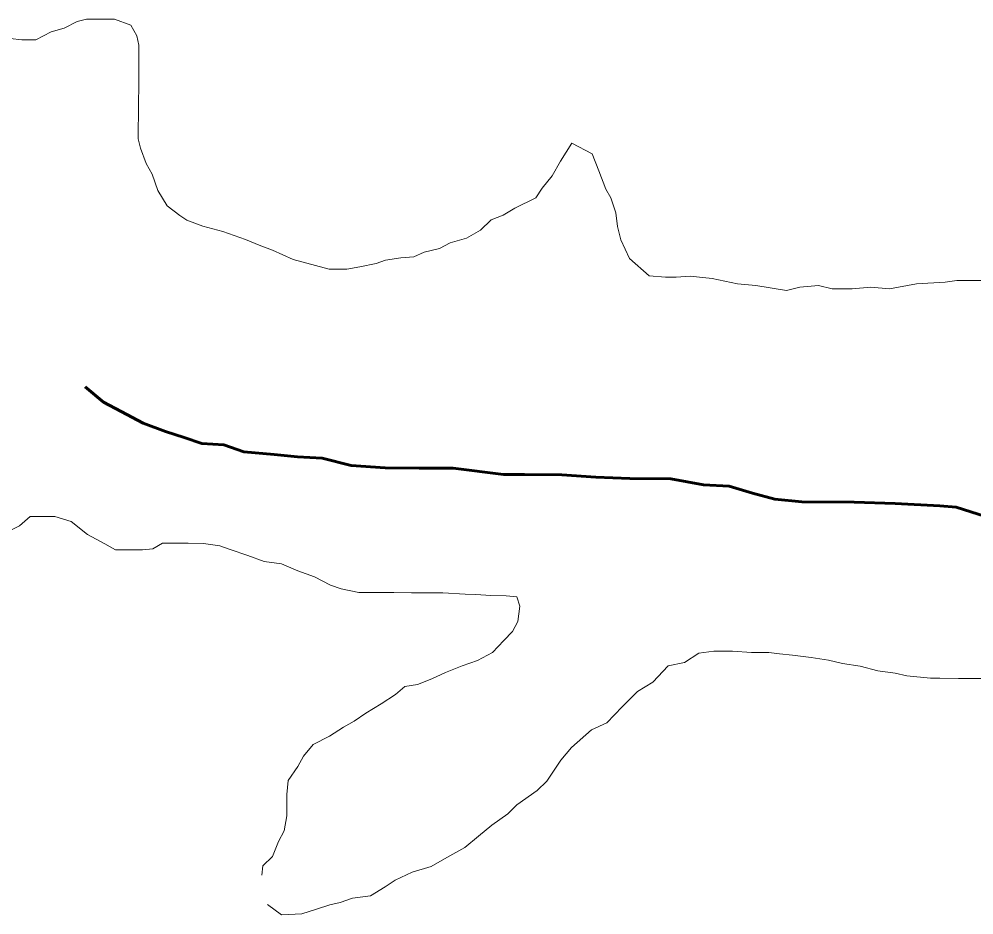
# Model space of a CAD drawing. Extents: x 553962 to 842807, y 8883888 to 9032388.
# Drawn here: x 611836 to 613876, y 8945228 to 8947142 of the extents above; entities that cross this region are included whole.
import ezdxf

# ---------------------------------------------------------------- set-up
doc = ezdxf.new("R2010")
doc.units = 0
doc.header["$LTSCALE"] = 200
doc.linetypes.add('LONG_DASH_SHORT_DASH', pattern=[9.9, 6, -1.2, 1.5, -1.2])
for name, color, linetype, lineweight in [('25', 7, 'Continuous', 13), ('57', 7, 'Continuous', 13), ('7', 7, 'LONG_DASH_SHORT_DASH', 60)]:
    doc.layers.add(name, color=color, linetype=linetype, lineweight=lineweight)

msp = doc.modelspace()

# ---------------------------------------------------------------- linework, layer by layer
at = {"layer": '25'}
for points in [[(613016.8, 8946877.6), (613016.8, 8946877.6), (612992.5, 8946839), (612974.9, 8946807.6), (612953.6, 8946781.3), (612953.6, 8946781.3), (612940.1, 8946760.7), (612940.1, 8946760.7), (612894.9, 8946738.4), (612869.8, 8946723.6), (612844.7, 8946713.7), (612822, 8946691.3), (612791.9, 8946674), (612756.8, 8946664.2), (612734.2, 8946651.9), (612701.6, 8946644.6), (612679, 8946634.7), (612651.5, 8946632.4), (612619, 8946627.6), (612598.9, 8946620.2), (612563.8, 8946612.9), (612536.3, 8946608.1), (612498.8, 8946608.3), (612498.8, 8946608.3), (612498.8, 8946608.3), (612498.8, 8946608.3), (612421.8, 8946628.4), (612377.5, 8946648.6), (612349.2, 8946659.3), (612319.7, 8946671.4), (612271.3, 8946688.9), (612228.3, 8946699.7), (612194.7, 8946713.1), (612179.5, 8946723.1), (612152.1, 8946743.3), (612132.4, 8946776), (612120.1, 8946811.1), (612107.8, 8946833.8), (612095.5, 8946866.4), (612090.7, 8946886.4), (612090.8, 8946906.5), (612091.1, 8946939), (612091.3, 8946961.5), (612091.6, 8947001.6), (612091.9, 8947049.2), (612092.2, 8947086.7), (612087.4, 8947106.8), (612075, 8947129.4), (612040.1, 8947142.1), (612020.1, 8947142.3), (612000.1, 8947142.4), (611980.1, 8947142.5), (611960, 8947137.7), (611932.4, 8947122.8), (611904.8, 8947115.5), (611872.2, 8947098.2), (611842.2, 8947098.4), (611817.2, 8947101.1)], [(613911.6, 8946584.2), (613839.5, 8946584.2), (613814.2, 8946580.6), (613814.2, 8946580.6), (613752.9, 8946577), (613695.2, 8946566.2), (613655.5, 8946569.8), (613615.8, 8946566.2), (613572.6, 8946566.2), (613543.7, 8946573.4), (613504, 8946569.8), (613475.2, 8946562.6), (613475.2, 8946562.6), (613410.2, 8946573.4), (613370.6, 8946577), (613316.5, 8946587.8), (613316.5, 8946587.8), (613316.5, 8946587.8), (613269.8, 8946593.1), (613239.7, 8946590.8), (613217.2, 8946590.9), (613182.2, 8946593.6), (613139.7, 8946631.1), (613139.7, 8946631.1), (613139.7, 8946631.1), (613139.7, 8946631.1), (613121.7, 8946670.7), (613114.5, 8946699.5), (613110.8, 8946728.4), (613100, 8946760.8), (613089.2, 8946778.8), (613074.8, 8946818.5), (613060.3, 8946854.5), (613060.3, 8946854.5), (613016.8, 8946877.6)], [(611802.2, 8946042.5), (611837.3, 8946059.8), (611860, 8946079.7), (611892.5, 8946079.4), (611912.5, 8946079.3), (611947.4, 8946069.1), (611982.2, 8946041.3), (612019.6, 8946021), (612042, 8946008.4), (612077, 8946008.1), (612099.5, 8946008), (612122.1, 8946010.3), (612142.2, 8946022.7), (612162.2, 8946022.6), (612197.2, 8946022.4), (612229.7, 8946022.1), (612264.7, 8946016.9), (612287.1, 8946009.2), (612324.5, 8945996.5), (612359.5, 8945983.7), (612396.9, 8945978.5), (612431.8, 8945963.2), (612466.8, 8945950.5), (612501.6, 8945932.7), (612524.1, 8945925.1), (612561.5, 8945917.3), (612584.1, 8945917.2), (612604.1, 8945917), (612636.6, 8945916.8), (612674.1, 8945916.6), (612701.6, 8945916.4), (612741.6, 8945916.1), (612789.1, 8945913.3), (612811.6, 8945913.1), (612844.1, 8945910.4), (612876.6, 8945910.2), (612899.1, 8945907.6), (612905.7, 8945888.1), (612901.2, 8945855), (612890.3, 8945833.5), (612871.5, 8945814.7), (612871.5, 8945814.7), (612847.6, 8945789.1), (612815.2, 8945772), (612782.7, 8945760.1), (612746.8, 8945746.4), (612717.8, 8945732.8), (612687.1, 8945720.8), (612660.1, 8945716.4), (612639.9, 8945699), (612609.8, 8945679.1), (612577.1, 8945659.3), (612551.9, 8945642), (612529.3, 8945629.6), (612499.2, 8945609.8), (612464, 8945592.5), (612443.8, 8945567.6), (612431.2, 8945545.1), (612410.9, 8945515.2), (612408.2, 8945485.2), (612408, 8945465.2), (612407.8, 8945440.1), (612402.6, 8945407.6), (612389.9, 8945385.2), (612377.2, 8945352.7), (612357, 8945332.8), (612354.3, 8945312.8)], [(612366.4, 8945250.2), (612396.9, 8945228.1), (612440.2, 8945230.5), (612471.4, 8945240.1), (612500.2, 8945249.7), (612521.8, 8945254.5), (612548.3, 8945264.1), (612586.7, 8945268.9), (612618, 8945288.1), (612639.6, 8945302.5), (612675.6, 8945319.3), (612675.6, 8945319.3), (612675.6, 8945319.3), (612716.5, 8945331.3), (612750.1, 8945350.5), (612788.5, 8945372.1), (612817.4, 8945396.2), (612846.2, 8945420.2), (612879.8, 8945444.2), (612899.1, 8945463.4), (612943, 8945494.1), (612963.2, 8945514), (612993.5, 8945558.8), (613016.2, 8945586.2), (613059, 8945623.5), (613091.7, 8945638.3), (613124.4, 8945673.1), (613157.2, 8945705.5), (613189.8, 8945725.3), (613222.6, 8945760.1), (613257.7, 8945767.4), (613287.9, 8945787.2), (613320.4, 8945792), (613340.4, 8945791.9), (613360.4, 8945791.7), (613400.4, 8945789), (613438, 8945788.7), (613460.4, 8945786.1), (613487.9, 8945783.4), (613527.9, 8945778.1), (613565.4, 8945772.8), (613595.3, 8945765.2), (613632.8, 8945759.9), (613670.2, 8945749.6), (613707.7, 8945744.4), (613732.7, 8945739.2), (613782.7, 8945733.9), (613802.7, 8945733.7), (613842.7, 8945733.5), (613867.7, 8945733.3), (613907.7, 8945733)]]:
    msp.add_lwpolyline(points, dxfattribs=at)
at = {"layer": '57'}
for points in [[(611817.2, 8947101.1), (611842.2, 8947098.4), (611872.2, 8947098.2), (611904.8, 8947115.5), (611932.4, 8947122.8), (611960, 8947137.7), (611980.1, 8947142.5), (612000.1, 8947142.4), (612020.1, 8947142.3), (612040.1, 8947142.1), (612075, 8947129.4), (612087.4, 8947106.8), (612092.2, 8947086.7), (612091.9, 8947049.2), (612091.6, 8947001.6), (612091.3, 8946961.5), (612091.1, 8946939), (612090.8, 8946906.5), (612090.7, 8946886.4), (612095.5, 8946866.4), (612107.8, 8946833.8), (612120.1, 8946811.1), (612132.4, 8946776), (612152.1, 8946743.3), (612179.5, 8946723.1), (612194.7, 8946713.1), (612228.3, 8946699.7), (612271.3, 8946688.9), (612319.7, 8946671.4), (612349.2, 8946659.3), (612377.5, 8946648.6), (612421.8, 8946628.4), (612498.8, 8946608.3), (612498.8, 8946608.3), (612498.8, 8946608.3), (612498.8, 8946608.3), (612536.3, 8946608.1), (612563.8, 8946612.9), (612598.9, 8946620.2), (612619, 8946627.6), (612651.5, 8946632.4), (612679, 8946634.7), (612701.6, 8946644.6), (612734.2, 8946651.9), (612756.8, 8946664.2), (612791.9, 8946674), (612822, 8946691.3), (612844.7, 8946713.7), (612869.8, 8946723.6), (612894.9, 8946738.4), (612940.1, 8946760.7), (612940.1, 8946760.7), (612953.6, 8946781.3), (612953.6, 8946781.3), (612974.9, 8946807.6), (612992.5, 8946839), (613016.8, 8946877.6), (613016.8, 8946877.6)], [(611817.2, 8947101.1), (611842.2, 8947098.4), (611872.2, 8947098.2), (611904.8, 8947115.5), (611932.4, 8947122.8), (611960, 8947137.7), (611980.1, 8947142.5), (612000.1, 8947142.4), (612020.1, 8947142.3), (612040.1, 8947142.1), (612075, 8947129.4), (612087.4, 8947106.8), (612092.2, 8947086.7), (612091.9, 8947049.2), (612091.6, 8947001.6), (612091.3, 8946961.5), (612091.1, 8946939), (612090.8, 8946906.5), (612090.7, 8946886.4), (612095.5, 8946866.4), (612107.8, 8946833.8), (612120.1, 8946811.1), (612132.4, 8946776), (612152.1, 8946743.3), (612179.5, 8946723.1), (612194.7, 8946713.1), (612228.3, 8946699.7), (612271.3, 8946688.9), (612319.7, 8946671.4), (612349.2, 8946659.3), (612377.5, 8946648.6), (612421.8, 8946628.4), (612498.8, 8946608.3), (612498.8, 8946608.3), (612498.8, 8946608.3), (612498.8, 8946608.3), (612536.3, 8946608.1), (612563.8, 8946612.9), (612598.9, 8946620.2), (612619, 8946627.6), (612651.5, 8946632.4), (612679, 8946634.7), (612701.6, 8946644.6), (612734.2, 8946651.9), (612756.8, 8946664.2), (612791.9, 8946674), (612822, 8946691.3), (612844.7, 8946713.7), (612869.8, 8946723.6), (612894.9, 8946738.4), (612940.1, 8946760.7), (612940.1, 8946760.7), (612953.6, 8946781.3), (612953.6, 8946781.3), (612974.9, 8946807.6), (612992.5, 8946839), (613016.8, 8946877.6), (613016.8, 8946877.6)], [(613016.8, 8946877.6), (613060.3, 8946854.5), (613060.3, 8946854.5), (613074.8, 8946818.5), (613089.2, 8946778.8), (613100, 8946760.8), (613110.8, 8946728.4), (613114.5, 8946699.5), (613121.7, 8946670.7), (613139.7, 8946631.1), (613139.7, 8946631.1), (613139.7, 8946631.1), (613139.7, 8946631.1), (613182.2, 8946593.6), (613217.2, 8946590.9), (613239.7, 8946590.8), (613269.8, 8946593.1), (613316.5, 8946587.8), (613316.5, 8946587.8), (613316.5, 8946587.8), (613370.6, 8946577), (613410.2, 8946573.4), (613475.2, 8946562.6), (613475.2, 8946562.6), (613504, 8946569.8), (613543.7, 8946573.4), (613572.6, 8946566.2), (613615.8, 8946566.2), (613655.5, 8946569.8), (613695.2, 8946566.2), (613752.9, 8946577), (613814.2, 8946580.6), (613814.2, 8946580.6), (613839.5, 8946584.2), (613911.6, 8946584.2)], [(613016.8, 8946877.6), (613060.3, 8946854.5), (613060.3, 8946854.5), (613074.8, 8946818.5), (613089.2, 8946778.8), (613100, 8946760.8), (613110.8, 8946728.4), (613114.5, 8946699.5), (613121.7, 8946670.7), (613139.7, 8946631.1), (613139.7, 8946631.1), (613139.7, 8946631.1), (613139.7, 8946631.1), (613182.2, 8946593.6), (613217.2, 8946590.9), (613239.7, 8946590.8), (613269.8, 8946593.1), (613316.5, 8946587.8), (613316.5, 8946587.8), (613316.5, 8946587.8), (613370.6, 8946577), (613410.2, 8946573.4), (613475.2, 8946562.6), (613475.2, 8946562.6), (613504, 8946569.8), (613543.7, 8946573.4), (613572.6, 8946566.2), (613615.8, 8946566.2), (613655.5, 8946569.8), (613695.2, 8946566.2), (613752.9, 8946577), (613814.2, 8946580.6), (613814.2, 8946580.6), (613839.5, 8946584.2), (613911.6, 8946584.2)]]:
    msp.add_lwpolyline(points, dxfattribs=at)
at = {"layer": '7'}
for points in [[(612545.8, 8946188.8), (612483.3, 8946204.1), (612430.9, 8946206.9), (612380.9, 8946212.2), (612315.9, 8946217.5), (612273.5, 8946232.8), (612226.1, 8946235.5), (612188.6, 8946248.2), (612148.7, 8946260.9), (612101.3, 8946278.7), (612054, 8946304), (612016.7, 8946324.2), (611976.9, 8946356.9)], [(614067.2, 8946025.6), (613837.7, 8946099.4), (613802.7, 8946102.1), (613707.7, 8946107.6), (613620.2, 8946110.5), (613507.8, 8946111.1), (613450.3, 8946116.4), (613402.9, 8946129.2), (613353, 8946144.5), (613298, 8946147.3), (613228.1, 8946160.1), (613140.6, 8946160.6), (613068.1, 8946163.5), (612995.6, 8946168.9), (612915.6, 8946169.3), (612870.6, 8946169.5), (612763.2, 8946182.6), (612728.2, 8946182.8), (612690.7, 8946183), (612618.2, 8946183.4), (612545.8, 8946188.8)]]:
    msp.add_lwpolyline(points, dxfattribs=at)

doc.saveas('drawing.dxf')
